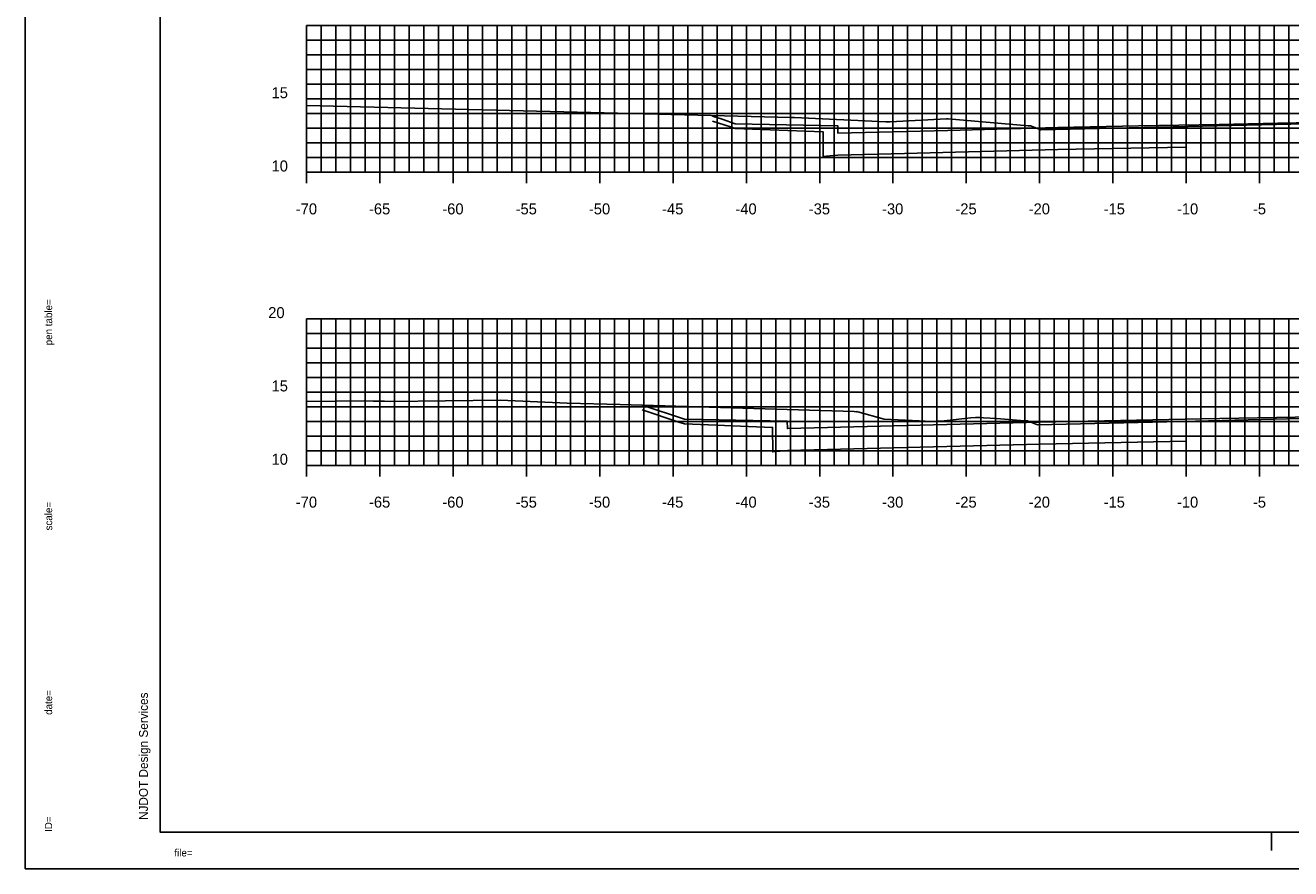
# Model space of a CAD drawing. Extents: x 40011 to 50684, y 49949 to 72236.
# Drawn here: x 42439.1 to 42525.4, y 68071.1 to 68128.6 of the extents above; entities that cross this region are included whole.
import ezdxf

# ---------------------------------------------------------------- set-up
doc = ezdxf.new("R2010")
doc.units = 0
for name, color, linetype in [('1', 7, 'Continuous'), ('41', 7, 'Continuous'), ('51', 7, 'Continuous'), ('52', 7, 'Continuous'), ('53', 7, 'Continuous'), ('54', 7, 'Continuous'), ('55', 7, 'Continuous'), ('57', 7, 'Continuous'), ('58', 7, 'Continuous'), ('59', 7, 'Continuous')]:
    doc.layers.add(name, color=color, linetype=linetype)

msp = doc.modelspace()

# ---------------------------------------------------------------- linework, layer by layer
at = {"layer": '1'}
for p, q in [((42448.281, 68178.597), (42448.281, 68073.597)), ((42448.281, 68073.597), (42613.281, 68073.597)), ((42524.115, 68072.347), (42524.115, 68073.597)), ((42613.782, 68071.097), (42439.087, 68071.097))]:
    msp.add_line(p, q, dxfattribs=at)
at = {"layer": '41'}
for points in [[(42439.087, 68181.097), (42613.782, 68181.097), (42613.782, 68071.097), (42439.087, 68071.097)], [(42448.281, 68178.597), (42613.281, 68178.597), (42613.281, 68073.597), (42448.281, 68073.597)]]:
    msp.add_lwpolyline(points, close=True, dxfattribs=at)
at = {"layer": '51'}
for p, q in [((42458.281, 68118.597), (42458.281, 68128.597)), ((42458.281, 68128.597), (42459.031, 68128.597)), ((42458.281, 68123.597), (42459.031, 68123.597)), ((42458.281, 68118.597), (42459.031, 68118.597)), ((42458.281, 68098.597), (42458.281, 68108.597)), ((42458.281, 68108.597), (42459.031, 68108.597)), ((42458.281, 68103.597), (42459.031, 68103.597)), ((42458.281, 68098.597), (42459.031, 68098.597))]:
    msp.add_line(p, q, dxfattribs=at)
at = {"layer": '52'}
for p, q in [((42458.281, 68118.597), (42598.281, 68118.597)), ((42458.281, 68117.847), (42458.281, 68118.597)), ((42463.281, 68117.847), (42463.281, 68118.597)), ((42468.281, 68117.847), (42468.281, 68118.597)), ((42473.281, 68117.847), (42473.281, 68118.597)), ((42478.281, 68117.847), (42478.281, 68118.597)), ((42483.281, 68117.847), (42483.281, 68118.597)), ((42488.281, 68117.847), (42488.281, 68118.597)), ((42493.281, 68117.847), (42493.281, 68118.597)), ((42498.281, 68117.847), (42498.281, 68118.597)), ((42503.281, 68117.847), (42503.281, 68118.597)), ((42508.281, 68117.847), (42508.281, 68118.597)), ((42513.281, 68117.847), (42513.281, 68118.597)), ((42518.281, 68117.847), (42518.281, 68118.597)), ((42523.281, 68117.847), (42523.281, 68118.597)), ((42458.281, 68098.597), (42598.281, 68098.597)), ((42458.281, 68097.847), (42458.281, 68098.597)), ((42463.281, 68097.847), (42463.281, 68098.597)), ((42468.281, 68097.847), (42468.281, 68098.597)), ((42473.281, 68097.847), (42473.281, 68098.597)), ((42478.281, 68097.847), (42478.281, 68098.597)), ((42483.281, 68097.847), (42483.281, 68098.597)), ((42488.281, 68097.847), (42488.281, 68098.597)), ((42493.281, 68097.847), (42493.281, 68098.597)), ((42498.281, 68097.847), (42498.281, 68098.597)), ((42503.281, 68097.847), (42503.281, 68098.597)), ((42508.281, 68097.847), (42508.281, 68098.597)), ((42513.281, 68097.847), (42513.281, 68098.597)), ((42518.281, 68097.847), (42518.281, 68098.597)), ((42523.281, 68097.847), (42523.281, 68098.597))]:
    msp.add_line(p, q, dxfattribs=at)
at = {"layer": '53'}
for p, q in [((42458.281, 68127.597), (42598.281, 68127.597)), ((42458.281, 68126.597), (42598.281, 68126.597)), ((42458.281, 68125.597), (42598.281, 68125.597)), ((42458.281, 68124.597), (42598.281, 68124.597)), ((42458.281, 68122.597), (42598.281, 68122.597)), ((42458.281, 68121.597), (42598.281, 68121.597)), ((42458.281, 68120.597), (42598.281, 68120.597)), ((42458.281, 68119.597), (42598.281, 68119.597)), ((42458.281, 68107.597), (42598.281, 68107.597)), ((42458.281, 68106.597), (42598.281, 68106.597)), ((42458.281, 68105.597), (42598.281, 68105.597)), ((42458.281, 68104.597), (42598.281, 68104.597)), ((42458.281, 68102.597), (42598.281, 68102.597)), ((42458.281, 68101.597), (42598.281, 68101.597)), ((42458.281, 68100.597), (42598.281, 68100.597)), ((42458.281, 68099.597), (42598.281, 68099.597))]:
    msp.add_line(p, q, dxfattribs=at)
at = {"layer": '54'}
for p, q in [((42459.281, 68118.597), (42459.281, 68128.597)), ((42460.281, 68118.597), (42460.281, 68128.597)), ((42461.281, 68118.597), (42461.281, 68128.597)), ((42462.281, 68118.597), (42462.281, 68128.597)), ((42464.281, 68118.597), (42464.281, 68128.597)), ((42465.281, 68118.597), (42465.281, 68128.597)), ((42466.281, 68118.597), (42466.281, 68128.597)), ((42467.281, 68118.597), (42467.281, 68128.597)), ((42469.281, 68118.597), (42469.281, 68128.597)), ((42470.281, 68118.597), (42470.281, 68128.597)), ((42471.281, 68118.597), (42471.281, 68128.597)), ((42472.281, 68118.597), (42472.281, 68128.597)), ((42474.281, 68118.597), (42474.281, 68128.597)), ((42475.281, 68118.597), (42475.281, 68128.597)), ((42476.281, 68118.597), (42476.281, 68128.597)), ((42477.281, 68118.597), (42477.281, 68128.597)), ((42479.281, 68118.597), (42479.281, 68128.597)), ((42480.281, 68118.597), (42480.281, 68128.597)), ((42481.281, 68118.597), (42481.281, 68128.597)), ((42482.281, 68118.597), (42482.281, 68128.597)), ((42484.281, 68118.597), (42484.281, 68128.597)), ((42485.281, 68118.597), (42485.281, 68128.597)), ((42486.281, 68118.597), (42486.281, 68128.597)), ((42487.281, 68118.597), (42487.281, 68128.597)), ((42489.281, 68118.597), (42489.281, 68128.597)), ((42490.281, 68118.597), (42490.281, 68128.597)), ((42491.281, 68118.597), (42491.281, 68128.597)), ((42492.281, 68118.597), (42492.281, 68128.597)), ((42494.281, 68118.597), (42494.281, 68128.597)), ((42495.281, 68118.597), (42495.281, 68128.597)), ((42496.281, 68118.597), (42496.281, 68128.597)), ((42497.281, 68118.597), (42497.281, 68128.597)), ((42499.281, 68118.597), (42499.281, 68128.597)), ((42500.281, 68118.597), (42500.281, 68128.597)), ((42501.281, 68118.597), (42501.281, 68128.597)), ((42502.281, 68118.597), (42502.281, 68128.597)), ((42504.281, 68118.597), (42504.281, 68128.597)), ((42505.281, 68118.597), (42505.281, 68128.597)), ((42506.281, 68118.597), (42506.281, 68128.597)), ((42507.281, 68118.597), (42507.281, 68128.597)), ((42509.281, 68118.597), (42509.281, 68128.597)), ((42510.281, 68118.597), (42510.281, 68128.597)), ((42511.281, 68118.597), (42511.281, 68128.597)), ((42512.281, 68118.597), (42512.281, 68128.597)), ((42514.281, 68118.597), (42514.281, 68128.597)), ((42515.281, 68118.597), (42515.281, 68128.597)), ((42516.281, 68118.597), (42516.281, 68128.597)), ((42517.281, 68118.597), (42517.281, 68128.597)), ((42519.281, 68118.597), (42519.281, 68128.597)), ((42520.281, 68118.597), (42520.281, 68128.597)), ((42521.281, 68118.597), (42521.281, 68128.597)), ((42522.281, 68118.597), (42522.281, 68128.597)), ((42524.281, 68118.597), (42524.281, 68128.597)), ((42525.281, 68118.597), (42525.281, 68128.597)), ((42459.281, 68098.597), (42459.281, 68108.597)), ((42460.281, 68098.597), (42460.281, 68108.597)), ((42461.281, 68098.597), (42461.281, 68108.597)), ((42462.281, 68098.597), (42462.281, 68108.597)), ((42464.281, 68098.597), (42464.281, 68108.597)), ((42465.281, 68098.597), (42465.281, 68108.597)), ((42466.281, 68098.597), (42466.281, 68108.597)), ((42467.281, 68098.597), (42467.281, 68108.597)), ((42469.281, 68098.597), (42469.281, 68108.597)), ((42470.281, 68098.597), (42470.281, 68108.597)), ((42471.281, 68098.597), (42471.281, 68108.597)), ((42472.281, 68098.597), (42472.281, 68108.597)), ((42474.281, 68098.597), (42474.281, 68108.597)), ((42475.281, 68098.597), (42475.281, 68108.597)), ((42476.281, 68098.597), (42476.281, 68108.597)), ((42477.281, 68098.597), (42477.281, 68108.597)), ((42479.281, 68098.597), (42479.281, 68108.597)), ((42480.281, 68098.597), (42480.281, 68108.597)), ((42481.281, 68098.597), (42481.281, 68108.597)), ((42482.281, 68098.597), (42482.281, 68108.597)), ((42484.281, 68098.597), (42484.281, 68108.597)), ((42485.281, 68098.597), (42485.281, 68108.597)), ((42486.281, 68098.597), (42486.281, 68108.597)), ((42487.281, 68098.597), (42487.281, 68108.597)), ((42489.281, 68098.597), (42489.281, 68108.597)), ((42490.281, 68098.597), (42490.281, 68108.597)), ((42491.281, 68098.597), (42491.281, 68108.597)), ((42492.281, 68098.597), (42492.281, 68108.597)), ((42494.281, 68098.597), (42494.281, 68108.597)), ((42495.281, 68098.597), (42495.281, 68108.597)), ((42496.281, 68098.597), (42496.281, 68108.597)), ((42497.281, 68098.597), (42497.281, 68108.597)), ((42499.281, 68098.597), (42499.281, 68108.597)), ((42500.281, 68098.597), (42500.281, 68108.597)), ((42501.281, 68098.597), (42501.281, 68108.597)), ((42502.281, 68098.597), (42502.281, 68108.597)), ((42504.281, 68098.597), (42504.281, 68108.597)), ((42505.281, 68098.597), (42505.281, 68108.597)), ((42506.281, 68098.597), (42506.281, 68108.597)), ((42507.281, 68098.597), (42507.281, 68108.597)), ((42509.281, 68098.597), (42509.281, 68108.597)), ((42510.281, 68098.597), (42510.281, 68108.597)), ((42511.281, 68098.597), (42511.281, 68108.597)), ((42512.281, 68098.597), (42512.281, 68108.597)), ((42514.281, 68098.597), (42514.281, 68108.597)), ((42515.281, 68098.597), (42515.281, 68108.597)), ((42516.281, 68098.597), (42516.281, 68108.597)), ((42517.281, 68098.597), (42517.281, 68108.597)), ((42519.281, 68098.597), (42519.281, 68108.597)), ((42520.281, 68098.597), (42520.281, 68108.597)), ((42521.281, 68098.597), (42521.281, 68108.597)), ((42522.281, 68098.597), (42522.281, 68108.597)), ((42524.281, 68098.597), (42524.281, 68108.597)), ((42525.281, 68098.597), (42525.281, 68108.597))]:
    msp.add_line(p, q, dxfattribs=at)
at = {"layer": '55'}
for p, q in [((42458.281, 68128.597), (42598.281, 68128.597)), ((42458.281, 68118.597), (42458.281, 68128.597)), ((42463.281, 68118.597), (42463.281, 68128.597)), ((42468.281, 68118.597), (42468.281, 68128.597)), ((42473.281, 68118.597), (42473.281, 68128.597)), ((42478.281, 68118.597), (42478.281, 68128.597)), ((42483.281, 68118.597), (42483.281, 68128.597)), ((42488.281, 68118.597), (42488.281, 68128.597)), ((42493.281, 68118.597), (42493.281, 68128.597)), ((42498.281, 68118.597), (42498.281, 68128.597)), ((42503.281, 68118.597), (42503.281, 68128.597)), ((42508.281, 68118.597), (42508.281, 68128.597)), ((42513.281, 68118.597), (42513.281, 68128.597)), ((42518.281, 68118.597), (42518.281, 68128.597)), ((42523.281, 68118.597), (42523.281, 68128.597)), ((42458.281, 68123.597), (42598.281, 68123.597)), ((42458.281, 68118.597), (42598.281, 68118.597)), ((42458.281, 68108.597), (42598.281, 68108.597)), ((42458.281, 68098.597), (42458.281, 68108.597)), ((42463.281, 68098.597), (42463.281, 68108.597)), ((42468.281, 68098.597), (42468.281, 68108.597)), ((42473.281, 68098.597), (42473.281, 68108.597)), ((42478.281, 68098.597), (42478.281, 68108.597)), ((42483.281, 68098.597), (42483.281, 68108.597)), ((42488.281, 68098.597), (42488.281, 68108.597)), ((42493.281, 68098.597), (42493.281, 68108.597)), ((42498.281, 68098.597), (42498.281, 68108.597)), ((42503.281, 68098.597), (42503.281, 68108.597)), ((42508.281, 68098.597), (42508.281, 68108.597)), ((42513.281, 68098.597), (42513.281, 68108.597)), ((42518.281, 68098.597), (42518.281, 68108.597)), ((42523.281, 68098.597), (42523.281, 68108.597)), ((42458.281, 68103.597), (42598.281, 68103.597)), ((42458.281, 68098.597), (42598.281, 68098.597))]:
    msp.add_line(p, q, dxfattribs=at)
at = {"layer": '57'}
for points in [[(42458.281, 68123.149), (42479.506, 68122.627), (42491.334, 68122.334), (42491.56, 68122.328), (42497.802, 68122.042), (42498.09, 68122.026), (42501.93, 68122.228), (42501.95, 68122.228), (42502.031, 68122.231), (42502.051, 68122.229), (42507.509, 68121.769), (42507.661, 68121.757), (42507.67, 68121.75), (42508.364, 68121.481), (42527.424, 68121.925)], [(42458.281, 68102.952), (42462.206, 68102.998), (42462.826, 68102.992), (42463.592, 68102.98), (42464.012, 68102.97), (42471.513, 68103.05), (42476.057, 68102.855), (42479.662, 68102.766), (42495.633, 68102.28), (42495.777, 68102.263), (42495.844, 68102.27), (42495.888, 68102.263), (42497.676, 68101.751), (42500.063, 68101.64), (42500.879, 68101.6), (42501.771, 68101.632), (42503.596, 68101.841), (42503.918, 68101.868), (42504.086, 68101.867), (42504.199, 68101.86), (42504.46, 68101.842), (42505.335, 68101.79), (42507.266, 68101.639), (42507.302, 68101.639), (42507.467, 68101.642), (42508.026, 68101.415), (42508.145, 68101.364), (42518.922, 68101.62), (42526.986, 68101.816)]]:
    msp.add_lwpolyline(points, dxfattribs=at)
at = {"layer": '58'}
for points in [[(42485.979, 68122.089), (42487.265, 68121.66), (42487.516, 68121.576), (42488.695, 68121.53), (42493.52, 68121.341), (42493.523, 68120.833), (42493.53, 68119.672), (42494.223, 68119.737), (42494.526, 68119.766), (42499.077, 68119.879), (42509.531, 68120.14), (42518.261, 68120.315), (42518.281, 68120.316)], [(42481.176, 68102.39), (42483.671, 68101.558), (42484.066, 68101.427), (42484.07, 68101.427), (42490.067, 68101.191), (42490.067, 68101.183), (42490.077, 68099.522), (42491.076, 68099.615), (42508.304, 68100.046), (42518.281, 68100.246)]]:
    msp.add_lwpolyline(points, dxfattribs=at)
at = {"layer": '59'}
for points in [[(42485.979, 68122.419), (42486.62, 68122.206), (42487.516, 68121.907), (42491.016, 68121.837), (42494.516, 68121.767), (42494.521, 68121.517), (42494.526, 68121.267), (42502.028, 68121.454), (42509.53, 68121.642), (42515.032, 68121.752), (42520.534, 68121.862), (42524.53, 68121.942), (42528.281, 68122.017)], [(42481.176, 68102.72), (42484.066, 68101.757), (42491.066, 68101.617), (42491.076, 68101.117), (42508.303, 68101.547), (42519.307, 68101.767), (42528.281, 68101.947), (42528.281, 68101.947), (42532.217, 68101.888), (42543.513, 68101.662), (42553.805, 68101.405), (42553.815, 68101.905), (42560.815, 68102.045), (42561.232, 68101.906)]]:
    msp.add_lwpolyline(points, dxfattribs=at)

# ---------------------------------------------------------------- texts
at = {"layer": '1'}
for s, height, rotation, p in [('...................pentable..................', 0.0072, 90, (42440.919, 68110.775)), ('pen table=', 0.5, 90, (42440.919, 68106.791)), ('......scale......', 0.0072, 90, (42440.919, 68096.608)), ('scale=', 0.5, 90, (42440.919, 68094.163)), ('.......time......', 0.0072, 90, (42440.919, 68083.775)), ('date=', 0.5, 90, (42440.919, 68081.587)), ('NJDOT Design Services', 0.6, 90, (42447.448, 68074.419)), ('............who............', 0.0072, 90, (42440.919, 68074.93)), ('ID=', 0.5, 90, (42440.919, 68073.601)), ('file=', 0.5, 360, (42449.254, 68071.93)), ('...................bob..................', 0.0072, 360, (42450.919, 68071.93))]:
    msp.add_text(s, height=height, rotation=rotation, dxfattribs=at).set_placement(p)
at = {"layer": '51'}
for s, height, p in [('15', 0.75, (42455.888, 68123.647)), ('10', 0.75, (42455.888, 68118.647)), ('-', 0.0001, (42458.281, 68118.597)), ('20', 0.75, (42455.661, 68108.647)), ('15', 0.75, (42455.888, 68103.647)), ('10', 0.75, (42455.888, 68098.647)), ('-', 0.0001, (42458.281, 68098.597))]:
    msp.add_text(s, height=height, dxfattribs=at).set_placement(p)
at = {"layer": '52'}
for s, p in [('-70', (42457.542, 68115.722)), ('-65', (42462.536, 68115.722)), ('-60', (42467.536, 68115.722)), ('-55', (42472.538, 68115.722)), ('-50', (42477.538, 68115.722)), ('-45', (42482.533, 68115.722)), ('-40', (42487.533, 68115.722)), ('-35', (42492.538, 68115.722)), ('-30', (42497.538, 68115.722)), ('-25', (42502.542, 68115.722)), ('-20', (42507.542, 68115.722)), ('-15', (42512.655, 68115.722)), ('-10', (42517.655, 68115.722)), ('-5', (42522.84, 68115.722)), ('-70', (42457.542, 68095.722)), ('-65', (42462.536, 68095.722)), ('-60', (42467.536, 68095.722)), ('-55', (42472.538, 68095.722)), ('-50', (42477.538, 68095.722)), ('-45', (42482.533, 68095.722)), ('-40', (42487.533, 68095.722)), ('-35', (42492.538, 68095.722)), ('-30', (42497.538, 68095.722)), ('-25', (42502.542, 68095.722)), ('-20', (42507.542, 68095.722)), ('-15', (42512.655, 68095.722)), ('-10', (42517.655, 68095.722)), ('-5', (42522.84, 68095.722))]:
    msp.add_text(s, height=0.75, dxfattribs=at).set_placement(p)

doc.saveas('drawing.dxf')
